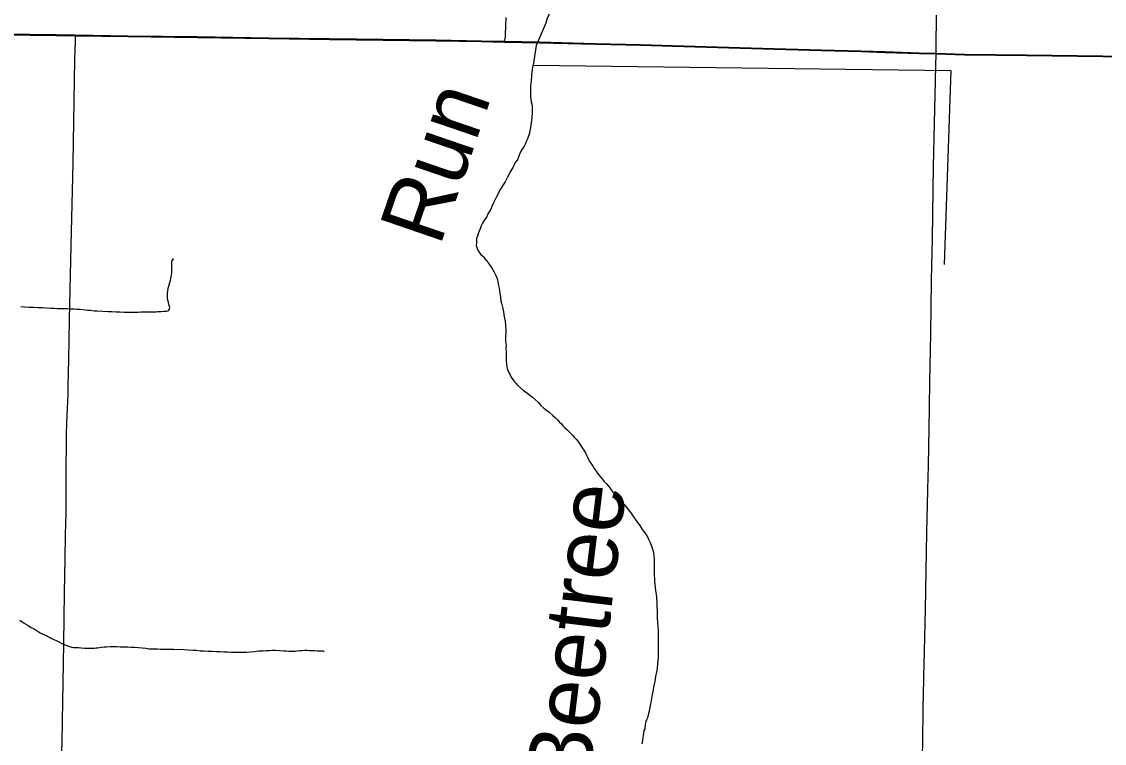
# Model space of a CAD drawing. Extents: x 2.4 to 73.1, y 4.5 to 25.6.
# Drawn here: x 34.459 to 35.094, y 19.651 to 20.074 of the extents above; entities that cross this region are included whole.
import ezdxf

# ---------------------------------------------------------------- set-up
doc = ezdxf.new("R2010")
doc.units = 0
for name, color, linetype in [('GM_X_County_Road', 7, 'Continuous'), ('GM_X_Minor_Lake_Text', 7, 'Continuous'), ('GM_X_Minor_River', 7, 'Continuous'), ('GM_X_Township_Road', 7, 'Continuous'), ('SH_Cut_Line', 7, 'Continuous')]:
    doc.layers.add(name, color=color, linetype=linetype)

msp = doc.modelspace()

# ---------------------------------------------------------------- linework, layer by layer
at = {"layer": 'GM_X_County_Road'}
msp.add_lwpolyline([(34.99501, 20.05471), (34.99507, 20.05889), (34.99531, 20.07747)], dxfattribs=at)
at = {"layer": 'GM_X_Minor_River'}
for points in [[(34.7692, 20.07917), (34.7684, 20.07806), (34.76798, 20.07693), (34.76718, 20.07563), (34.76651, 20.0726), (34.76072, 20.05962)], [(34.76072, 20.05961), (34.75902, 20.04815), (34.75864, 20.04702), (34.75825, 20.04359), (34.75806, 20.04245), (34.75806, 20.04093), (34.75787, 20.03979), (34.75786, 20.03865), (34.75767, 20.03751), (34.75748, 20.03599), (34.75748, 20.03504), (34.75748, 20.03409), (34.75747, 20.03314), (34.75747, 20.03143), (34.75747, 20.03029), (34.75747, 20.02915), (34.75765, 20.0282), (34.75784, 20.02668), (34.75822, 20.02516), (34.75841, 20.02421), (34.75841, 20.02269), (34.7584, 20.02079), (34.7584, 20.01945), (34.75821, 20.01831), (34.7582, 20.01717), (34.75801, 20.01584), (34.75782, 20.01451), (34.75763, 20.01299), (34.75743, 20.01147), (34.75705, 20.00957), (34.75686, 20.00824), (34.75648, 20.00711), (34.75609, 20.00616), (34.75571, 20.00483), (34.75514, 20.00369), (34.75457, 20.00217), (34.7538, 20.00065), (34.75266, 19.99894), (34.7517, 19.99724), (34.75075, 19.99534), (34.74979, 19.99268), (34.74846, 19.99097), (34.74789, 19.98964), (34.74712, 19.98812), (34.74617, 19.98661), (34.7456, 19.98566), (34.74522, 19.98471), (34.74407, 19.98243), (34.74254, 19.97977), (34.7393, 19.97465), (34.73854, 19.97275), (34.73758, 19.97086), (34.73663, 19.96896), (34.73568, 19.96706), (34.73491, 19.96535), (34.73415, 19.96364), (34.73319, 19.96213), (34.73243, 19.96099), (34.73186, 19.95928), (34.73052, 19.95738), (34.72938, 19.95548), (34.72862, 19.95397), (34.72804, 19.95226), (34.72747, 19.95093), (34.7269, 19.94922), (34.72651, 19.94789), (34.72594, 19.94656), (34.72575, 19.94485), (34.72575, 19.94352), (34.72574, 19.94238), (34.72612, 19.94124), (34.72669, 19.93972), (34.72764, 19.93819), (34.7284, 19.93724), (34.7301, 19.93571), (34.73086, 19.93438), (34.732, 19.93343), (34.73276, 19.93229), (34.73352, 19.93114), (34.73447, 19.92981), (34.73522, 19.92848), (34.73598, 19.92714), (34.73674, 19.92562), (34.73731, 19.92448), (34.73788, 19.92296), (34.73825, 19.92143), (34.73863, 19.91972), (34.7392, 19.91744), (34.73938, 19.91573), (34.73957, 19.9144), (34.73976, 19.91345), (34.74013, 19.91002), (34.74051, 19.90869), (34.74089, 19.90717), (34.74127, 19.90546), (34.74164, 19.90356), (34.74202, 19.9007), (34.74258, 19.89804), (34.74277, 19.89557), (34.74295, 19.89329), (34.74295, 19.8912)], [(34.75902, 20.04815), (35.00373, 20.04498), (34.99972, 19.93132)], [(34.4589, 19.90667), (34.46118, 19.90647), (34.46384, 19.90628), (34.4665, 19.90627), (34.46917, 19.90607), (34.47164, 19.90606), (34.47392, 19.90586), (34.47658, 19.90567), (34.47848, 19.90566), (34.48019, 19.90547), (34.48209, 19.90546), (34.48419, 19.90545), (34.48609, 19.90545), (34.48799, 19.90525), (34.49008, 19.90525), (34.49198, 19.90505), (34.49369, 19.90505), (34.49559, 19.90485), (34.49807, 19.90446), (34.49978, 19.90446), (34.50187, 19.90426), (34.50377, 19.90407), (34.51004, 19.90386), (34.51232, 19.90385), (34.5148, 19.90365), (34.51708, 19.90365), (34.51955, 19.90345), (34.52221, 19.90344), (34.52544, 19.90343), (34.52754, 19.90343), (34.52925, 19.90361), (34.53077, 19.90361), (34.5321, 19.9036), (34.53324, 19.9036), (34.53457, 19.90359), (34.53571, 19.90359), (34.53685, 19.90359), (34.53818, 19.90358), (34.53914, 19.90377), (34.54028, 19.90377), (34.54123, 19.90377), (34.54294, 19.90395), (34.54427, 19.90395), (34.5456, 19.90432), (34.54618, 19.90603), (34.5458, 19.90736), (34.54542, 19.90907), (34.54504, 19.91041), (34.54485, 19.91136), (34.54486, 19.9125), (34.54486, 19.91364), (34.54486, 19.91459), (34.54505, 19.91573), (34.54525, 19.91744), (34.54582, 19.91934), (34.5462, 19.92067), (34.54658, 19.922), (34.54678, 19.92314), (34.54697, 19.92409), (34.54716, 19.92523), (34.54735, 19.92637), (34.54736, 19.92789), (34.54736, 19.93207), (34.54737, 19.93302), (34.54756, 19.93378), (34.54832, 19.93435), (34.54756, 19.93416)], [(34.74295, 19.8912), (34.74276, 19.8893), (34.74275, 19.88759), (34.74275, 19.88626), (34.74294, 19.88493), (34.74313, 19.88379), (34.74312, 19.88207), (34.74331, 19.88055), (34.74331, 19.87827), (34.7433, 19.87675), (34.7433, 19.8758), (34.7433, 19.87466), (34.74349, 19.87333), (34.74367, 19.87143), (34.74386, 19.87029), (34.74462, 19.8682), (34.74557, 19.86667), (34.74613, 19.86534), (34.74708, 19.86401), (34.74803, 19.86248), (34.74898, 19.86153), (34.74993, 19.86058), (34.75316, 19.85772), (34.75448, 19.85676), (34.75582, 19.85581), (34.75714, 19.85485), (34.75866, 19.85352), (34.76037, 19.85199), (34.76208, 19.85047), (34.7636, 19.84875), (34.76531, 19.84723), (34.76682, 19.84589), (34.76834, 19.84475), (34.77062, 19.84284), (34.77214, 19.8415), (34.77328, 19.84036), (34.77442, 19.83903), (34.77556, 19.83788), (34.7765, 19.83674), (34.77764, 19.8356), (34.77878, 19.83464), (34.77992, 19.8335), (34.78106, 19.83236), (34.78201, 19.8314), (34.78296, 19.83007), (34.78429, 19.82893), (34.78523, 19.82778), (34.78599, 19.82664), (34.78675, 19.8255), (34.7877, 19.82397), (34.78865, 19.82245), (34.78959, 19.82093), (34.79035, 19.81959), (34.79092, 19.81845), (34.79149, 19.81712), (34.79225, 19.81579), (34.79319, 19.81426), (34.79395, 19.81312), (34.79471, 19.81179), (34.79585, 19.81027), (34.79699, 19.80874), (34.79813, 19.80722), (34.79945, 19.80569), (34.80059, 19.80417), (34.80192, 19.80283), (34.80306, 19.8015), (34.80439, 19.79998), (34.80571, 19.79788), (34.80761, 19.79598), (34.80932, 19.79407), (34.81084, 19.79236), (34.81235, 19.79064), (34.81615, 19.78588), (34.81748, 19.78416), (34.8188, 19.78207), (34.82013, 19.78016), (34.82146, 19.77845), (34.82279, 19.77616), (34.82392, 19.77483), (34.82487, 19.7735), (34.82563, 19.77235), (34.8262, 19.7714), (34.82658, 19.77045), (34.82715, 19.76931), (34.82752, 19.76836), (34.8279, 19.76722), (34.82847, 19.76588), (34.82885, 19.76455), (34.82923, 19.76341), (34.8296, 19.76246), (34.82979, 19.76132), (34.82979, 19.76037), (34.82998, 19.75885), (34.82998, 19.7579), (34.82997, 19.75619), (34.82997, 19.75524), (34.82997, 19.75429), (34.82997, 19.75315), (34.82996, 19.75125), (34.82996, 19.74954), (34.83014, 19.74725)], [(34.83014, 19.74725), (34.83014, 19.74554), (34.83033, 19.74402), (34.83051, 19.74231), (34.8307, 19.74022), (34.83089, 19.73908), (34.83108, 19.73794), (34.83126, 19.73642), (34.83126, 19.73528), (34.83145, 19.73376), (34.83145, 19.73261), (34.83145, 19.73166), (34.83144, 19.73033), (34.83163, 19.72881), (34.83163, 19.72767), (34.83163, 19.72672), (34.83162, 19.7252), (34.83162, 19.72406), (34.83181, 19.72178), (34.83199, 19.71874), (34.83218, 19.71741), (34.83218, 19.71608), (34.83217, 19.71399), (34.83217, 19.71266), (34.83217, 19.71171), (34.83216, 19.71), (34.83216, 19.70847), (34.83216, 19.70714), (34.83216, 19.70562), (34.83215, 19.70429), (34.83215, 19.70315), (34.83215, 19.70125), (34.83195, 19.69878), (34.83176, 19.69783), (34.83176, 19.69688), (34.83157, 19.69517), (34.83137, 19.69308), (34.83099, 19.69175), (34.8306, 19.68985), (34.83022, 19.687), (34.82983, 19.68548), (34.82945, 19.68377), (34.82926, 19.68206), (34.82887, 19.68036), (34.82849, 19.67827), (34.8281, 19.6758), (34.82791, 19.67466), (34.82753, 19.67295), (34.82714, 19.67086), (34.82695, 19.66972), (34.82657, 19.6682), (34.82599, 19.66573), (34.82542, 19.66459), (34.82504, 19.66364), (34.82484, 19.66269), (34.82465, 19.66174), (34.82446, 19.65927), (34.82389, 19.65832), (34.82369, 19.65699), (34.8235, 19.65528), (34.82331, 19.65433), (34.82311, 19.65243), (34.82273, 19.65053)], [(34.45836, 19.72288), (34.45969, 19.72192), (34.46102, 19.72116), (34.46235, 19.7204), (34.46368, 19.71963), (34.46501, 19.71868), (34.46672, 19.71791), (34.47032, 19.71562), (34.47146, 19.71486), (34.47279, 19.71428), (34.47412, 19.71371), (34.47526, 19.71313), (34.47621, 19.71275), (34.47716, 19.71218), (34.4783, 19.71161), (34.48001, 19.71084), (34.48115, 19.71027), (34.48267, 19.7095), (34.48381, 19.70893), (34.48495, 19.70854), (34.48628, 19.70797), (34.48742, 19.70759), (34.48875, 19.7072), (34.48989, 19.70701), (34.49122, 19.70701), (34.49275, 19.707), (34.49427, 19.70681), (34.49636, 19.70661), (34.49807, 19.70661), (34.49959, 19.7066), (34.50073, 19.7066), (34.50187, 19.70659), (34.50282, 19.70678), (34.50396, 19.70678), (34.5051, 19.70696)], [(34.5051, 19.70696), (34.50625, 19.70715), (34.50777, 19.70734), (34.5091, 19.70733), (34.51138, 19.70752), (34.51328, 19.70751), (34.51518, 19.7075), (34.51708, 19.70731), (34.51937, 19.7073), (34.52146, 19.7073), (34.52355, 19.7071), (34.52564, 19.70709), (34.52792, 19.7069), (34.53001, 19.7067), (34.5321, 19.7065), (34.53419, 19.70612), (34.53686, 19.70611), (34.53895, 19.7061), (34.54085, 19.70591), (34.54294, 19.7059), (34.54484, 19.7059), (34.54675, 19.70589), (34.54865, 19.70588), (34.55473, 19.70568), (34.55701, 19.70548), (34.55986, 19.70528), (34.56195, 19.70528), (34.56405, 19.70508), (34.56633, 19.70507), (34.56861, 19.70488), (34.57108, 19.70487), (34.57336, 19.70467), (34.57564, 19.70466), (34.57793, 19.70447), (34.58002, 19.70446), (34.58211, 19.70427), (34.58401, 19.70426), (34.58667, 19.70425), (34.58895, 19.70425), (34.59124, 19.70424), (34.59352, 19.70442), (34.5958, 19.70461), (34.59827, 19.70498), (34.60074, 19.70497), (34.60284, 19.70515), (34.60455, 19.70515), (34.60626, 19.70534), (34.60797, 19.70533), (34.61063, 19.70513), (34.61272, 19.70494), (34.61444, 19.70493), (34.61596, 19.70474), (34.61729, 19.70473), (34.61862, 19.70473), (34.61957, 19.70473), (34.6209, 19.70491), (34.62242, 19.7051), (34.62375, 19.70509), (34.62527, 19.70528), (34.6266, 19.70528), (34.62813, 19.70527), (34.62927, 19.70527), (34.63022, 19.70526), (34.63117, 19.70526), (34.63269, 19.70507), (34.6344, 19.70506), (34.63554, 19.70506), (34.63611, 19.70487), (34.6363, 19.70506), (34.63668, 19.70468)]]:
    msp.add_lwpolyline(points, dxfattribs=at)
at = {"layer": 'GM_X_Township_Road'}
msp.add_line((34.98574, 20.0549), (34.99501, 20.05471), dxfattribs=at)
for points in [[(34.74209, 20.06163), (34.74253, 20.063), (34.74265, 20.06361), (34.74278, 20.06429), (34.74284, 20.06576), (34.74326, 20.076)], [(34.24145, 20.06878), (34.24345, 20.06877), (34.26211, 20.06853), (34.31344, 20.06784), (34.32899, 20.06745), (34.37098, 20.06695), (34.41764, 20.06631), (34.47985, 20.06553), (34.49105, 20.06535)], [(34.48267, 19.63328), (34.48313, 19.6519), (34.48362, 19.67522), (34.48375, 19.6861), (34.48411, 19.70941), (34.48458, 19.73894), (34.48501, 19.75915), (34.4852, 19.77313), (34.48546, 19.78557), (34.48554, 19.79956), (34.48561, 19.80888), (34.48555, 19.8151), (34.48564, 19.82288), (34.4857, 19.8291), (34.4858, 19.8322), (34.48589, 19.83842), (34.48665, 19.85551), (34.48673, 19.86017), (34.48707, 19.87571), (34.48757, 19.89902), (34.48848, 19.94253), (34.48955, 19.99071), (34.4907, 20.05133), (34.49097, 20.06221), (34.49105, 20.06535)], [(34.49105, 20.06535), (34.52184, 20.06487), (34.56228, 20.06436), (34.60427, 20.06361), (34.64004, 20.06315), (34.70226, 20.06238), (34.7287, 20.06188), (34.74209, 20.06163)], [(34.74209, 20.06163), (34.76291, 20.06123), (34.79556, 20.06033), (34.822, 20.05972), (34.84066, 20.05917), (34.89352, 20.05763), (34.92773, 20.05664), (34.95105, 20.05601), (34.96515, 20.05555), (34.98525, 20.05491), (34.98574, 20.0549)], [(34.99168, 19.88129), (34.99188, 19.89078), (34.99232, 19.92186), (34.99293, 19.94673), (34.99351, 19.98869), (34.99448, 20.03065), (34.99478, 20.04774), (34.99501, 20.05471)], [(34.99501, 20.05471), (35.01182, 20.05414), (35.04812, 20.0537), (35.09263, 20.05317), (35.13303, 20.05286), (35.19519, 20.0522), (35.20327, 20.05209), (35.21562, 20.05191), (35.22481, 20.05176), (35.24295, 20.05131)], [(34.98521, 19.55057), (34.9857, 19.5823), (34.98607, 19.60101), (34.98635, 19.61761), (34.98698, 19.64058), (34.9874, 19.66863), (34.98751, 19.67326), (34.98759, 19.6779), (34.98788, 19.69031), (34.98802, 19.69653), (34.98882, 19.72917), (34.98956, 19.77424), (34.9901, 19.79911), (34.99033, 19.80687), (34.99051, 19.81308), (34.99108, 19.84727), (34.9913, 19.86281), (34.99168, 19.88129)]]:
    msp.add_lwpolyline(points, dxfattribs=at)
at = {"layer": 'SH_Cut_Line'}
for points in [[(35.13292, 20.05314), (35.09251, 20.05344), (35.048, 20.05398), (35.0117, 20.05441), (34.99489, 20.05499), (34.98514, 20.05518), (34.96504, 20.05583), (34.95093, 20.05628), (34.92761, 20.05692), (34.8934, 20.05791), (34.84054, 20.05944), (34.82188, 20.05999), (34.79545, 20.06061), (34.76279, 20.0615), (34.74197, 20.0619), (34.72858, 20.06216), (34.70214, 20.06266), (34.63992, 20.06343), (34.60415, 20.06388), (34.56216, 20.06463), (34.52172, 20.06514), (34.49093, 20.06562), (34.47973, 20.0658), (34.41752, 20.06659)], [(34.41752, 20.06659), (34.47973, 20.0658), (34.49093, 20.06562), (34.52172, 20.06514), (34.56216, 20.06463), (34.60415, 20.06388), (34.63992, 20.06343), (34.70214, 20.06266), (34.72858, 20.06216), (34.74197, 20.0619), (34.76279, 20.0615), (34.79545, 20.06061), (34.82188, 20.05999), (34.84054, 20.05944), (34.8934, 20.05791), (34.92761, 20.05692), (34.95093, 20.05628), (34.96504, 20.05583), (34.98514, 20.05518), (34.99489, 20.05499), (35.0117, 20.05441), (35.048, 20.05398), (35.09251, 20.05344), (35.13292, 20.05314)]]:
    msp.add_lwpolyline(points, dxfattribs=at)

# ---------------------------------------------------------------- texts
at = {"layer": 'GM_X_Minor_Lake_Text'}
for s, height, rotation, p in [('Run', 0.037899, 71.04206, (34.70435, 19.94135)), ('Beetree', 0.037896, 83.03384, (34.79201, 19.62466))]:
    msp.add_text(s, height=height, rotation=rotation, dxfattribs=at).set_placement(p)

doc.saveas('drawing.dxf')
